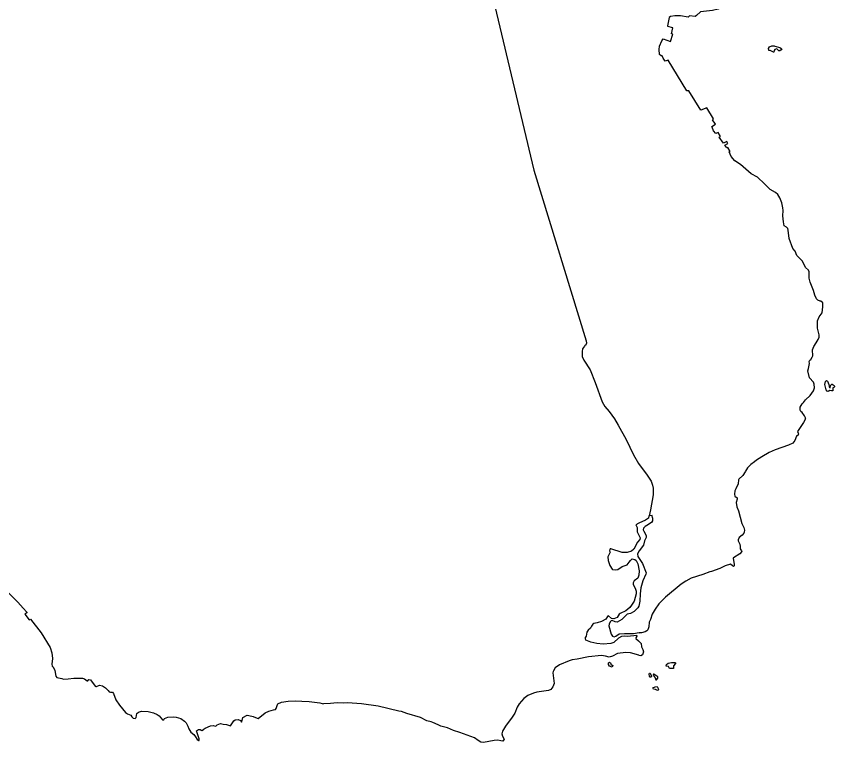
# Model space of a CAD drawing. Extents: x 0 to 2603, y -226 to 830.
# Drawn here: x 298.59 to 309.15, y 530.37 to 539.74 of the extents above; entities that cross this region are included whole.
import ezdxf

# ---------------------------------------------------------------- set-up
doc = ezdxf.new("R2010")
doc.units = 0
doc.layers.add('CT_TSH_Map_Town_Limits', color=7, linetype='Continuous')

msp = doc.modelspace()

# ---------------------------------------------------------------- linework, layer by layer
at = {"layer": 'CT_TSH_Map_Town_Limits'}
for points in [[(304.539, 540.84), (305.268, 537.758), (305.947, 535.556), (305.949, 535.526), (305.937, 535.499), (305.93, 535.495), (305.924, 535.49), (305.898, 535.452), (305.892, 535.42), (305.894, 535.353), (305.913, 535.307), (305.996, 535.181), (306.062, 535.019), (306.151, 534.772), (306.186, 534.711), (306.242, 534.645), (306.312, 534.553), (306.359, 534.47), (306.46, 534.283), (306.556, 534.086), (306.622, 533.973), (306.731, 533.823), (306.782, 533.746), (306.803, 533.694), (306.809, 533.655), (306.809, 533.571), (306.777, 533.377), (306.759, 533.301)], [(307.866, 539.949), (307.835, 539.917), (307.786, 539.892), (307.727, 539.869), (307.65, 539.837), (307.577, 539.818), (307.421, 539.802), (307.367, 539.753), (307.35, 539.742), (307.28, 539.749), (307.26, 539.734), (307.162, 539.748), (307.09, 539.75), (307.035, 539.743), (307.018, 539.729), (306.993, 539.623), (306.998, 539.613)], [(306.937, 539.454), (307.032, 539.42), (307.062, 539.512), (307.047, 539.518), (307.065, 539.594), (306.998, 539.613)], [(306.892, 539.251), (306.885, 539.315), (306.892, 539.36), (306.921, 539.426)], [(306.921, 539.426), (306.937, 539.454)], [(308.381, 539.36), (308.446, 539.34), (308.468, 539.326), (308.463, 539.313), (308.444, 539.298), (308.433, 539.299), (308.41, 539.321), (308.401, 539.323), (308.38, 539.317), (308.369, 539.302), (308.368, 539.283), (308.361, 539.282), (308.321, 539.302), (308.303, 539.303), (308.299, 539.327), (308.309, 539.352), (308.34, 539.365), (308.372, 539.361), (308.381, 539.36)], [(306.966, 539.166), (306.937, 539.206), (306.927, 539.233), (306.912, 539.234), (306.892, 539.251)], [(307.568, 538.324), (307.612, 538.352), (307.577, 538.41), (307.589, 538.42), (307.502, 538.564), (307.423, 538.532), (307.269, 538.784), (307.242, 538.781), (307.004, 539.179), (306.966, 539.166)], [(307.617, 538.231), (307.588, 538.266), (307.57, 538.313), (307.568, 538.324)], [(307.789, 537.995), (307.804, 538), (307.773, 538.05), (307.76, 538.045), (307.735, 538.082), (307.773, 538.104), (307.759, 538.129), (307.715, 538.107), (307.661, 538.183), (307.68, 538.195), (307.647, 538.246), (307.617, 538.231)], [(308.442, 537.403), (308.417, 537.444), (308.388, 537.472), (308.321, 537.511), (308.245, 537.582), (308.155, 537.67), (308.074, 537.713), (307.938, 537.83), (307.864, 537.881), (307.815, 537.935), (307.789, 537.995)], [(308.483, 537.275), (308.468, 537.339), (308.442, 537.403)], [(308.528, 537.025), (308.501, 537.043), (308.491, 537.091), (308.481, 537.172), (308.486, 537.24)], [(308.486, 537.24), (308.483, 537.275)], [(308.966, 536.07), (308.936, 536.08), (308.919, 536.097), (308.896, 536.148), (308.877, 536.207), (308.837, 536.316), (308.823, 536.364), (308.824, 536.447), (308.812, 536.468), (308.775, 536.505), (308.738, 536.584), (308.664, 536.66), (308.643, 536.712), (308.61, 536.749), (308.566, 536.878), (308.553, 536.986), (308.545, 537.007), (308.528, 537.025)], [(308.997, 536.01), (309, 536.048), (308.975, 536.067), (308.966, 536.07)], [(308.928, 535.79), (308.932, 535.817), (308.953, 535.865), (308.989, 535.918), (308.999, 535.994), (308.997, 536.01)], [(308.938, 535.573), (308.95, 535.606), (308.951, 535.635), (308.929, 535.72), (308.928, 535.79)], [(308.869, 535.365), (308.867, 535.441), (308.883, 535.485), (308.914, 535.53)], [(308.914, 535.53), (308.938, 535.573)], [(308.813, 535.2), (308.826, 535.264), (308.823, 535.29), (308.832, 535.306), (308.842, 535.317)], [(308.842, 535.317), (308.862, 535.347), (308.869, 535.365)], [(308.827, 535.078), (308.806, 535.172), (308.813, 535.2)], [(308.877, 534.912), (308.892, 534.951), (308.888, 535), (308.878, 535.024), (308.827, 535.078)], [(309.043, 534.925), (309.026, 534.993), (309.035, 535.034), (309.045, 535.046), (309.058, 535.036), (309.074, 534.993), (309.08, 534.97), (309.083, 534.954), (309.092, 534.952), (309.098, 534.982), (309.102, 534.986)], [(309.143, 534.981), (309.151, 534.97), (309.145, 534.957), (309.127, 534.951), (309.128, 534.914), (309.111, 534.911), (309.087, 534.915), (309.068, 534.902), (309.056, 534.906), (309.043, 534.925)], [(309.102, 534.986), (309.113, 534.998), (309.121, 534.998), (309.143, 534.981)], [(308.834, 534.85), (308.877, 534.912)], [(308.73, 534.632), (308.716, 534.644), (308.708, 534.661), (308.705, 534.68), (308.708, 534.702), (308.734, 534.745), (308.751, 534.762)], [(308.751, 534.762), (308.773, 534.794), (308.834, 534.85)], [(308.775, 534.551), (308.749, 534.502), (308.67, 534.389), (308.681, 534.364), (308.685, 534.356)], [(308.775, 534.551), (308.776, 534.566), (308.764, 534.589), (308.73, 534.632)], [(308.685, 534.356), (308.682, 534.34), (308.657, 534.327), (308.636, 534.273)], [(308.636, 534.273), (308.61, 534.238), (308.555, 534.211), (308.385, 534.149)], [(308.385, 534.149), (308.306, 534.116)], [(308.211, 534.06), (308.143, 534.016), (308.116, 533.996)], [(308.306, 534.116), (308.211, 534.06)], [(308.056, 533.948), (308.025, 533.92), (308.002, 533.876), (307.995, 533.869)], [(308.116, 533.996), (308.071, 533.962), (308.056, 533.948)], [(307.995, 533.869), (307.966, 533.819), (307.917, 533.774), (307.909, 533.765), (307.905, 533.713), (307.878, 533.648), (307.865, 533.622), (307.858, 533.578)], [(307.858, 533.578), (307.865, 533.554), (307.893, 533.53), (307.895, 533.513)], [(307.895, 533.513), (307.882, 533.473), (307.888, 533.414), (307.909, 533.366), (307.954, 533.202), (307.981, 533.151), (307.988, 533.115), (307.984, 533.089)], [(306.754, 533.301), (306.75, 533.268)], [(306.759, 533.301), (306.754, 533.301)], [(306.798, 533.306), (306.759, 533.301)], [(306.8, 533.274), (306.798, 533.306)], [(306.8, 533.274), (306.8, 533.233), (306.79, 533.215), (306.729, 533.174), (306.707, 533.164), (306.684, 533.139), (306.681, 533.12), (306.687, 533.102), (306.718, 533.045), (306.718, 533.021), (306.699, 532.978), (306.684, 532.92), (306.628, 532.849), (306.609, 532.809), (306.613, 532.777), (306.671, 532.686), (306.718, 532.563), (306.717, 532.545), (306.676, 532.462), (306.65, 532.37), (306.64, 532.293), (306.637, 532.197), (306.624, 532.135), (306.612, 532.114), (306.565, 532.067), (306.518, 532.041), (306.475, 532.029), (306.447, 532.005), (306.405, 531.961), (306.343, 531.929), (306.318, 531.934), (306.282, 531.948), (306.269, 531.947), (306.253, 531.93), (306.242, 531.903), (306.238, 531.882), (306.266, 531.774), (306.284, 531.747), (306.305, 531.74), (306.327, 531.745), (306.372, 531.778), (306.441, 531.781), (306.556, 531.782), (306.629, 531.793), (306.639, 531.79)], [(306.75, 533.268), (306.709, 533.244), (306.624, 533.206), (306.588, 533.182), (306.601, 533.148), (306.601, 533.095), (306.629, 533.041), (306.642, 533.014), (306.638, 532.996), (306.608, 532.96), (306.562, 532.871), (306.528, 532.842), (306.474, 532.827), (306.41, 532.828), (306.263, 532.875), (306.256, 532.873)], [(307.984, 533.089), (307.979, 533.074), (307.959, 533.05), (307.921, 533.02), (307.907, 532.991), (307.905, 532.976), (307.926, 532.935)], [(306.256, 532.873), (306.249, 532.864), (306.247, 532.849), (306.253, 532.829), (306.226, 532.77), (306.229, 532.725), (306.251, 532.658), (306.279, 532.613), (306.284, 532.606), (306.326, 532.602), (306.352, 532.608), (306.41, 532.647), (306.474, 532.667), (306.5, 532.703), (306.515, 532.725), (306.538, 532.744), (306.571, 532.738), (306.589, 532.723), (306.612, 532.679), (306.629, 532.589), (306.626, 532.533), (306.611, 532.495), (306.564, 532.459), (306.55, 532.434), (306.551, 532.412), (306.577, 532.365), (306.589, 532.329), (306.59, 532.294), (306.563, 532.199), (306.532, 532.146), (306.508, 532.115), (306.456, 532.073), (306.384, 532.04), (306.372, 532.031), (306.343, 531.99), (306.303, 531.969), (306.272, 531.976)], [(307.926, 532.935), (307.933, 532.905), (307.932, 532.875), (307.95, 532.849), (307.952, 532.838), (307.929, 532.809), (307.848, 532.757), (307.841, 532.752), (307.854, 532.671), (307.855, 532.656), (307.846, 532.645), (307.835, 532.654), (307.807, 532.676), (307.739, 532.655), (307.67, 532.621), (307.562, 532.581), (307.539, 532.576)], [(298.371, 532.615), (298.354, 532.611), (298.341, 532.592), (298.342, 532.52), (298.331, 532.515), (298.309, 532.557), (298.299, 532.555), (298.303, 532.505), (298.28, 532.481), (298.27, 532.469), (298.27, 532.449), (298.28, 532.434), (298.31, 532.422), (298.327, 532.399), (298.352, 532.34), (298.37, 532.323), (298.384, 532.33), (298.412, 532.358), (298.44, 532.358), (298.495, 532.304), (298.612, 532.184), (298.68, 532.109), (298.727, 532.055), (298.73, 532.047)], [(307.539, 532.576), (307.449, 532.542), (307.3, 532.494), (307.229, 532.455), (307.17, 532.417), (306.969, 532.25), (306.883, 532.164), (306.834, 532.094), (306.798, 532.029), (306.776, 531.961), (306.76, 531.927), (306.753, 531.868), (306.742, 531.828), (306.729, 531.815), (306.707, 531.801)], [(298.73, 532.047), (298.704, 532.029), (298.758, 531.96), (298.776, 531.968)], [(298.776, 531.968), (298.911, 531.79), (299.028, 531.6), (299.051, 531.533), (299.058, 531.46), (299.052, 531.387), (299.056, 531.362)], [(306.272, 531.976), (306.232, 532.008), (306.222, 532.002), (306.198, 531.965), (306.143, 531.937), (306.089, 531.919), (306.046, 531.911), (306.03, 531.901), (306.012, 531.875), (306, 531.849), (305.971, 531.826), (305.954, 531.8), (305.943, 531.747), (305.937, 531.735)], [(306.598, 531.754), (306.478, 531.742), (306.435, 531.748), (306.4, 531.744), (306.362, 531.721), (306.3, 531.664), (306.264, 531.652), (306.164, 531.646), (306.082, 531.654), (306.007, 531.669), (305.94, 531.694), (305.935, 531.716), (305.937, 531.735)], [(306.598, 531.754), (306.598, 531.745), (306.586, 531.724), (306.587, 531.715), (306.619, 531.689), (306.654, 531.654), (306.659, 531.609), (306.677, 531.573)], [(306.707, 531.801), (306.661, 531.789), (306.639, 531.79)], [(306.626, 531.5), (306.519, 531.532), (306.456, 531.538), (306.348, 531.525), (306.283, 531.49), (306.243, 531.477), (306.196, 531.487), (306.142, 531.499), (305.974, 531.482), (305.829, 531.45), (305.764, 531.443), (305.724, 531.427)], [(306.681, 531.532), (306.671, 531.506), (306.649, 531.495), (306.629, 531.499), (306.626, 531.5)], [(306.677, 531.573), (306.684, 531.547), (306.681, 531.532)], [(305.724, 531.427), (305.599, 531.376)], [(306.279, 531.348), (306.245, 531.358), (306.232, 531.38), (306.234, 531.401), (306.245, 531.41), (306.26, 531.402), (306.267, 531.378), (306.287, 531.371), (306.279, 531.348)], [(307.046, 531.331), (307.02, 531.331), (307.007, 531.355), (306.977, 531.361), (306.981, 531.383), (307.005, 531.399), (307.045, 531.408), (307.091, 531.406), (307.097, 531.402), (307.098, 531.393), (307.073, 531.363), (307.07, 531.331), (307.046, 531.331)], [(299.056, 531.362), (299.07, 531.351)], [(299.07, 531.351), (299.088, 531.303), (299.103, 531.231), (299.117, 531.213), (299.18, 531.201), (299.201, 531.193), (299.26, 531.195), (299.333, 531.207), (299.445, 531.205), (299.474, 531.195), (299.507, 531.173), (299.515, 531.173), (299.527, 531.189), (299.549, 531.182), (299.608, 531.104), (299.62, 531.099), (299.629, 531.099)], [(305.52, 531.293), (305.515, 531.274), (305.525, 531.205), (305.531, 531.138), (305.515, 531.095), (305.489, 531.061), (305.461, 531.047), (305.308, 531.024), (305.264, 531.013), (305.193, 530.982), (305.14, 530.943), (305.08, 530.875), (305.056, 530.831), (305.024, 530.754), (304.99, 530.702), (304.904, 530.584), (304.865, 530.521), (304.859, 530.489), (304.867, 530.457), (304.887, 530.417), (304.87, 530.392), (304.843, 530.395), (304.806, 530.405), (304.756, 530.403), (304.621, 530.374), (304.585, 530.381), (304.552, 530.4), (304.503, 530.437), (304.316, 530.505), (304.235, 530.53), (304.157, 530.566), (304.071, 530.585), (304.035, 530.602)], [(305.599, 531.376), (305.544, 531.34), (305.522, 531.301), (305.52, 531.293)], [(306.762, 531.232), (306.757, 531.257), (306.762, 531.271), (306.77, 531.27), (306.789, 531.233), (306.783, 531.218), (306.772, 531.22), (306.762, 531.232)], [(306.856, 531.23), (306.82, 531.256), (306.815, 531.256), (306.811, 531.242), (306.834, 531.21), (306.845, 531.182), (306.854, 531.183), (306.87, 531.205), (306.87, 531.222), (306.856, 531.23)], [(299.629, 531.099), (299.667, 531.115), (299.706, 531.108), (299.744, 531.082), (299.776, 531.045), (299.79, 531.03), (299.808, 531.026), (299.832, 531.023), (299.848, 531.008), (299.878, 530.927), (299.924, 530.855), (300.003, 530.762), (300.026, 530.744), (300.068, 530.726), (300.083, 530.708)], [(306.837, 531.093), (306.861, 531.099), (306.877, 531.065), (306.874, 531.052), (306.865, 531.048), (306.841, 531.057), (306.815, 531.062), (306.807, 531.082), (306.837, 531.093)], [(301.715, 530.686), (301.804, 530.758), (301.852, 530.779), (301.91, 530.795), (301.935, 530.803), (301.946, 530.815), (301.963, 530.865), (301.968, 530.875)], [(301.968, 530.875), (302.013, 530.895), (302.101, 530.909), (302.193, 530.915), (302.278, 530.908), (302.373, 530.905), (302.507, 530.886), (302.539, 530.878), (302.555, 530.873)], [(303.945, 530.64), (303.891, 530.655), (303.806, 530.699), (303.631, 530.751), (303.563, 530.775), (303.529, 530.778), (303.263, 530.843), (303.046, 530.873), (302.865, 530.889), (302.816, 530.883), (302.732, 530.888), (302.648, 530.877), (302.555, 530.873)], [(300.083, 530.708), (300.101, 530.691), (300.127, 530.683), (300.137, 530.697), (300.149, 530.75), (300.17, 530.767), (300.209, 530.779), (300.295, 530.775), (300.361, 530.76), (300.41, 530.735), (300.434, 530.719), (300.48, 530.667), (300.495, 530.667), (300.504, 530.683), (300.548, 530.704), (300.622, 530.708), (300.656, 530.704)], [(300.656, 530.704), (300.715, 530.683), (300.762, 530.652), (300.786, 530.627), (300.806, 530.587), (300.818, 530.55), (300.845, 530.509), (300.885, 530.477), (300.905, 530.447), (300.927, 530.412), (300.946, 530.401), (300.953, 530.403), (300.953, 530.424), (300.918, 530.527), (300.943, 530.544), (300.949, 530.543)], [(301.358, 530.589), (301.398, 530.655), (301.418, 530.668), (301.457, 530.672), (301.483, 530.66), (301.498, 530.639), (301.503, 530.64), (301.517, 530.699), (301.57, 530.726), (301.594, 530.725), (301.65, 530.71), (301.699, 530.689), (301.715, 530.686)], [(300.949, 530.543), (300.963, 530.542), (300.987, 530.53), (301.006, 530.541), (301.016, 530.551)], [(301.016, 530.551), (301.028, 530.56), (301.096, 530.59), (301.136, 530.594), (301.157, 530.585), (301.173, 530.592), (301.184, 530.604), (301.225, 530.619), (301.263, 530.614), (301.304, 530.606), (301.358, 530.589)], [(304.035, 530.602), (303.965, 530.635), (303.945, 530.64)]]:
    msp.add_lwpolyline(points, dxfattribs=at)

doc.saveas('drawing.dxf')
